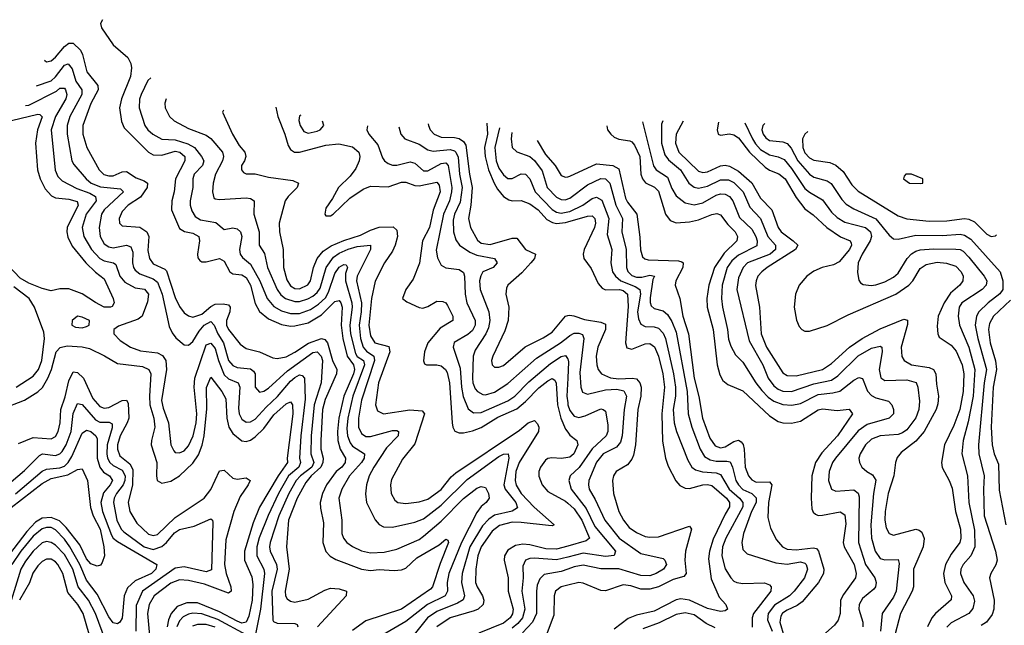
# Model space of a CAD drawing. Header units: inches. Extents: x 884549 to 1028252, y 526810 to 653624.
# Tile 902 of 1056: x 987529 to 991969, y 641037 to 643767. Entities that reach past the tile are written whole.
import ezdxf

# ---------------------------------------------------------------- set-up
doc = ezdxf.new("R2010")
doc.units = ezdxf.units.IN
doc.header["$MEASUREMENT"] = 0
doc.layers.add('A9684', color=7, linetype='Continuous')
doc.layers.add('A9694', color=7, linetype='Continuous')

msp = doc.modelspace()

# ---------------------------------------------------------------- linework, layer by layer
at = {"layer": 'A9684', "color": 5}
for points, elevation in [([(987902.5, 643766.6), (987892.4, 643750), (987898.2, 643730), (987950, 643653.7), (988015.6, 643595.6), (988029.3, 643569.3), (988032.4, 643550), (988028, 643510), (987987.7, 643410), (987979.4, 643370), (987987.9, 643307.9), (987999.4, 643279.4), (988109.6, 643170), (988130, 643157.6), (988170, 643155.9), (988230, 643173.5), (988251.1, 643170), (988272.7, 643150), (988273.3, 643130), (988231.4, 643050), (988225.8, 642990), (988214, 642950), (988213.8, 642910), (988250, 642826), (988271.5, 642811.5), (988310, 642803.6), (988335.8, 642790), (988339.5, 642770), (988330.7, 642710), (988332.7, 642692.7), (988341.1, 642681.1), (988350, 642675.2), (988370, 642675.7), (988430.1, 642690.1), (988450, 642678.6), (988475.7, 642630), (988490, 642621.7), (988530, 642616.3), (988550, 642604), (988569, 642570), (988590, 642487.8), (988610.7, 642450.7), (988650, 642418.7), (988710, 642392.7), (988750, 642385), (988770, 642386), (988830, 642400.6), (988890, 642436.6), (988950, 642495.7), (988970, 642501.4), (988977.4, 642490), (988983.4, 642470), (988978.8, 642390), (988985.5, 642330), (989005.8, 642250), (989034.5, 642210), (989039, 642190), (989034.5, 642170), (988991, 642070), (988967.2, 641970), (988961.4, 641910), (988963.2, 641870), (988973.2, 641830), (988998.1, 641790), (988996, 641770), (988981.4, 641750), (988956.2, 641730), (988912.8, 641670), (988893.6, 641630), (988884, 641590), (988884.5, 641564.5), (988898.1, 641498.1), (988895.3, 641410), (988908.9, 641368.9), (988928.2, 641348.2), (988953.9, 641333.9), (989070, 641289.5), (989110, 641284.3), (989150, 641287.6), (989216.9, 641283.1), (989250, 641286.8), (989270, 641294.3), (989319.3, 641340.7), (989420.7, 641399.3), (989450, 641424.6), (989459.7, 641419.7), (989462.8, 641410), (989424.3, 641315.7), (989390.5, 641210), (989381.3, 641198.7), (989250, 641109.9), (989090, 641057.3), (989030, 641012.6)], 2920), ([(987640.5, 643583.6), (987642.1, 643582.1), (987650, 643577.3), (987670, 643580.7), (987690, 643597.9), (987730, 643646.2), (987750, 643661.5), (987770, 643661.3), (987802.3, 643630), (987811.6, 643610), (987832, 643532), (987881.4, 643470), (987881.8, 643450), (987849, 643389), (987813.2, 643290), (987813.3, 643250), (987830.9, 643190.9), (987886.7, 643090), (987908.6, 643068.6), (987930, 643062.3), (987950, 643063.2), (987990, 643080.4), (988010, 643082.3), (988053.5, 643053.5), (988090, 643040.6), (988105.5, 643030), (988104.1, 643010), (988073.2, 642966.8), (988017.6, 642930), (987990, 642902.5), (987976.6, 642870), (987978.2, 642850), (987990, 642837.1), (988070, 642832), (988102.5, 642810), (988111.5, 642790), (988106.7, 642726.7), (988113.3, 642690), (988130, 642666.7), (988182.6, 642642.6), (988190, 642635), (988230, 642514.1), (988250, 642473.1), (988270, 642445.1), (988290, 642431.1), (988310, 642426.2), (988350, 642439.8), (988390, 642473.8), (988410, 642483.6), (988446.2, 642486.2), (988470, 642480.7), (988477.2, 642470), (988476.4, 642450), (988461.5, 642410), (988461.3, 642390), (988470.1, 642370), (988523.3, 642303.3), (988550, 642283.9), (988610, 642269.6), (988670, 642242.3), (988690, 642239.1), (988730, 642246.4), (988770, 642267.2), (988831.3, 642308.7), (988890, 642329.2), (988905, 642325), (988916.4, 642310), (988939.5, 642230), (988959.3, 642190), (988957.9, 642170), (988905.7, 642054.3), (988894.4, 642010), (988886.1, 641870), (988887.3, 641830), (988896.6, 641790), (988895.2, 641770), (988886.4, 641750), (988843.6, 641710), (988819.7, 641680.3), (988779.6, 641610), (988740.6, 641510), (988731.2, 641390), (988743.9, 641290), (988725.7, 641190), (988727.7, 641170), (988735.1, 641155.1), (988750, 641144.6), (988770, 641141), (988830, 641154.4), (988904.7, 641195.3), (988930, 641203.2), (988970, 641201.6), (989003.2, 641190), (989000.9, 641170), (988871.1, 641030)], 2880), ([(987604.3, 643468.5), (987670, 643491.1), (987690, 643509.7), (987730, 643561.2), (987747.3, 643567.3), (987765.2, 643545.2), (987781.7, 643490), (987808.1, 643450), (987808.4, 643430), (987754.1, 643330), (987743.1, 643290), (987742.9, 643250), (987764.1, 643130), (987773.4, 643113.4), (987827.8, 643050), (987850.7, 643030), (987893.6, 643013.6), (987983.8, 643003.8), (987996.8, 642990), (987908.8, 642910), (987897.4, 642890), (987886.3, 642830), (987891.2, 642790), (987910, 642756.1), (987930, 642742), (987950, 642738.3), (988010, 642750.5), (988030, 642742.7), (988038.1, 642718.1), (988036.9, 642670), (988041.4, 642650), (988050, 642636.8), (988070, 642620.3), (988130, 642598.8), (988150, 642583.9), (988170.9, 642530), (988203.3, 642383.3), (988215.6, 642355.6), (988232.4, 642332.4), (988270, 642300.7), (988290, 642298.8), (988310, 642315.4), (988337.8, 642362.2), (988360.9, 642390), (988390, 642406.5), (988405.8, 642390), (988421.8, 642350), (988447.5, 642310), (988470, 642229.6), (988490, 642208), (988510, 642198.2), (988570, 642192.5), (988582.6, 642182.6), (988590.1, 642170), (988591, 642110), (988610, 642087.5), (988630, 642092.1), (988650, 642106.1), (988736.8, 642183.2), (988850, 642266.1), (988870, 642269.1), (988887.8, 642250), (988894.6, 642230), (988888.1, 642130), (988857, 642030), (988842.8, 641890), (988841.4, 641810), (988855.8, 641770), (988846.2, 641750), (988794.4, 641710), (988776.1, 641690), (988742.4, 641630), (988696.8, 641530), (988657.6, 641410), (988655.3, 641390), (988658.8, 641370), (988687, 641310), (988689.2, 641290), (988666.1, 641190), (988670, 641060.4), (988673.5, 641053.5), (988690, 641045.5), (988770, 641045.3), (988779.4, 641039.4), (988782.8, 641030)], 2860), ([(988120.1, 643505), (988106.8, 643493.2), (988075.9, 643430), (988069, 643409), (988068.1, 643370), (988093.1, 643290), (988106.5, 643270), (988129.5, 643250), (988170, 643227.4), (988230, 643225), (988286.5, 643206.5), (988316.4, 643190), (988348.3, 643150), (988358.7, 643130), (988352.3, 643110), (988314.7, 643070), (988309.6, 643050), (988309.6, 643010), (988298, 642950), (988297.7, 642930), (988304.4, 642904.4), (988320.2, 642880.2), (988344.3, 642864.3), (988413, 642853), (988450, 642821.1), (988490, 642828.5), (988510, 642824), (988524.4, 642810), (988530.1, 642790), (988520.2, 642730), (988523.1, 642710), (988533.9, 642693.9), (988570, 642664.2), (988611.9, 642590), (988645.3, 642510), (988674.4, 642474.4), (988710, 642453.7), (988750, 642441.8), (988790, 642442.3), (988839.6, 642460.4), (988875.5, 642484.5), (988907.1, 642513), (988922, 642538), (988950, 642622.7), (988970, 642650.9), (988990, 642663.2), (989001.1, 642661.1), (989006.3, 642650), (988998.1, 642621.9), (988997.4, 642590), (989026.7, 642490), (989028.5, 642470), (989017.4, 642390), (989020.5, 642350), (989042.4, 642262.4), (989050, 642248.7), (989079, 642230), (989084.1, 642210), (989030.4, 642070), (989008.2, 641970), (989004, 641924), (989006.8, 641890), (989019, 641859), (989030, 641844.4), (989083.6, 641810), (989082.4, 641790), (989070.1, 641770), (989015.9, 641710), (988981.6, 641650), (988968.4, 641610), (988981.2, 641510), (988981.9, 641450), (988989, 641430), (989004.4, 641410), (989030, 641391.3), (989070, 641372.5), (989110, 641363), (989173.1, 641366.9), (989230, 641379.3), (989330, 641423.8), (989350, 641437.7), (989430, 641506.1), (989530, 641608), (989590, 641654.2), (989610, 641662.3), (989630, 641658.4), (989643.2, 641630), (989645.8, 641610), (989633, 641590), (989610, 641572.7), (989590, 641544.7), (989520.5, 641410), (989463.6, 641270), (989456.2, 641230), (989457.7, 641190), (989447.5, 641170), (989368.3, 641130), (989270, 641053.5), (989162, 640990)], 2940), ([(987554.2, 643379.7), (987570, 643381), (987694.9, 643445.1), (987710, 643457.8), (987730, 643457.3), (987734.6, 643450), (987740.4, 643430), (987736.2, 643410), (987690.7, 643330), (987670.4, 643270), (987688.2, 643088.2), (987700.5, 643060.5), (987720.2, 643040.2), (987786.1, 643006.1), (987844.8, 642984.8), (987870.9, 642970), (987872.7, 642950), (987827.9, 642890), (987810.8, 642830), (987817.6, 642790), (987851.9, 642730), (987890.3, 642690.3), (987910, 642679.6), (987951.2, 642671.2), (987962.6, 642662.6), (987980.2, 642610), (988003.4, 642583.4), (988050, 642558.1), (988091.2, 642551.2), (988109.2, 642530), (988105, 642495), (988080.6, 642430), (988063.1, 642416.9), (987974.2, 642385.8), (987952.9, 642370), (987953.6, 642350), (987981.1, 642321.1), (988028.1, 642290), (988073.8, 642273.8), (988150, 642264.4), (988172.7, 642252.7), (988188.3, 642230), (988190.5, 642190), (988168.1, 642050), (988175.9, 642015.9), (988200.4, 641950), (988209.6, 641850), (988223.3, 641823.3), (988230, 641816), (988250, 641813.4), (988270, 641823.3), (988290, 641846.3), (988310.8, 641890), (988324.2, 641950), (988326.9, 641990), (988315.4, 642110), (988318.2, 642150), (988370, 642300.9), (988390, 642308), (988410, 642284.8), (988424.7, 642230), (988450, 642165.1), (988470, 642147.4), (988514.4, 642130), (988522, 642110), (988515.2, 642015.2), (988518.5, 641990), (988530, 641966.2), (988550, 641952.7), (988570, 641953.6), (988590, 641966.4), (988639.5, 642020.5), (988692, 642068), (988750, 642137.1), (988770, 642153.9), (988790, 642165), (988802.5, 642162.6), (988812.8, 642150), (988816.3, 642056.3), (988797.2, 641890), (988791.1, 641790), (988794.9, 641770), (988787.7, 641750), (988741.6, 641710), (988695.6, 641630), (988648.5, 641531.5), (988609.2, 641430.8), (988598.7, 641390), (988598.1, 641350), (988629.1, 641290), (988632.3, 641270), (988614.2, 641110), (988590.4, 640989.6)], 2840), ([(988189.1, 643409.6), (988182.9, 643390), (988184.6, 643370), (988203.5, 643330), (988224.5, 643310), (988290, 643276.6), (988370, 643245.4), (988390.7, 643230.7), (988443.4, 643170), (988447.4, 643150), (988443.1, 643130), (988411.7, 643070), (988401.5, 643030), (988397.6, 642990), (988403.7, 642963.7), (988410, 642958.6), (988430, 642955.9), (988550, 642963.6), (988570, 642960.9), (988585.8, 642950), (988584.8, 642890), (988608.5, 642810), (988608.4, 642750), (988632.5, 642712.5), (988645.7, 642650), (988690.3, 642550.3), (988706.5, 642526.5), (988728, 642510), (988770, 642496.4), (988790, 642496.6), (988828.7, 642508.7), (988850, 642520.5), (988870, 642536.5), (988884.2, 642555.8), (988911, 642649), (988944.5, 642695.5), (988970, 642714.3), (989010, 642731.9), (989050, 642743.5), (989110.2, 642750), (989111.1, 642730), (989050.5, 642610), (989047.6, 642590), (989069.8, 642490), (989068.8, 642450), (989059.4, 642390), (989065.6, 642330), (989077.3, 642290), (989092.3, 642272.3), (989125.8, 642250), (989128.4, 642230), (989070, 642050.9), (989056.2, 641970), (989056, 641930), (989070, 641901.3), (989090, 641888.2), (989110, 641888), (989210, 641915), (989230, 641915.1), (989237.5, 641910), (989235.1, 641890), (989182.7, 641837.3), (989125.8, 641750), (989105, 641710), (989093.1, 641670), (989088.6, 641628.6), (989093, 641590), (989132.1, 641512.1), (989150, 641490.3), (989170, 641480.6), (989210, 641479.2), (989310, 641501), (989350, 641517.2), (989430, 641577.4), (989546.7, 641693.3), (989690, 641797.8), (989710, 641808.3), (989730.9, 641810), (989735.2, 641790), (989712.7, 641670), (989718.4, 641650), (989766.9, 641590), (989773.9, 641566.1), (989749.5, 641550.5), (989670, 641533.1), (989644.6, 641515.4), (989615.3, 641484.7), (989558.5, 641390), (989524.4, 641270), (989520.8, 641230), (989534.5, 641170), (989528.6, 641151.4), (989503.6, 641136.4), (989410, 641098.6), (989368.5, 641070), (989272.2, 640950)], 2960), ([(987491.6, 643311.6), (987610, 643340.5), (987619.1, 643339.1), (987629.3, 643329.3), (987608.3, 643270), (987600.1, 643210), (987608.9, 643090), (987620.7, 643050), (987643.7, 643003.7), (987672.2, 642972.2), (987690, 642964.1), (987750, 642957.9), (987787, 642947), (987792.9, 642930), (987743.3, 642830), (987741.4, 642810), (987746.1, 642786.1), (987765.6, 642745.6), (987827.2, 642670), (987870, 642628.2), (987910, 642598.8), (987950.7, 642510), (987954, 642490), (987945.9, 642474.1), (987938.4, 642470), (987910, 642470.4), (987870, 642491), (987810, 642530.9), (987750, 642554), (987710, 642553.6), (987670, 642544.8), (987630, 642554.5), (987570, 642579.5), (987530, 642602), (987477.6, 642657.6)], 2820), ([(988448.2, 643359.3), (988442.8, 643350), (988488.4, 643250), (988519.1, 643199.1), (988544, 643170), (988547.9, 643150), (988542.9, 643130), (988529.4, 643109.4), (988528.6, 643090), (988538.2, 643078.2), (988550, 643071.3), (988590, 643071.3), (988650, 643057.5), (988761.1, 643041.1), (988786.3, 643030), (988779.8, 643010), (988739.4, 642970), (988726.4, 642950), (988698.6, 642850), (988700.4, 642810), (988717.5, 642730), (988718.9, 642650), (988733.7, 642593.7), (988750, 642566.2), (988770, 642555), (988790, 642553.8), (988828.4, 642571.6), (988840.8, 642590), (988853.4, 642650), (988870.7, 642690), (988897.4, 642722.6), (988932.9, 642747.1), (988990, 642771), (989065.4, 642794.6), (989110, 642817.7), (989150, 642831.6), (989212.3, 642832.3), (989230, 642818), (989232.3, 642790), (989222.2, 642750), (989210, 642723.2), (989173.5, 642670), (989131.6, 642588.4), (989114.9, 642510), (989103.6, 642390), (989110, 642341.5), (989130, 642309.3), (989193.2, 642293.2), (989198.3, 642270), (989147.2, 642130), (989134, 642030), (989142.9, 642002.9), (989170, 641990.1), (989287.8, 642007.8), (989343.7, 642003.7), (989354.4, 641990), (989310, 641854.8), (989254.3, 641785.7), (989205.8, 641694.2), (989201, 641670), (989203.4, 641630), (989220.3, 641600.3), (989233.7, 641590), (989270, 641585.2), (989330, 641592.4), (989370, 641605.5), (989430, 641649.2), (989474.7, 641705.3), (989496.1, 641723.9), (989783.3, 641916.7), (989821.1, 641950), (989850, 641959.4), (989864.1, 641944.1), (989869.6, 641930), (989868.1, 641910), (989781.7, 641770), (989766.4, 641730), (989763.1, 641690), (989768.2, 641668.2), (989790.3, 641630), (989849.1, 641569.1), (989939, 641490), (989930, 641485.2), (989914.1, 641485.9), (989790, 641500.7), (989750, 641501.1), (989693, 641487), (989659.6, 641460.4), (989609.8, 641390), (989595.5, 641350), (989585.6, 641290), (989584.4, 641230), (989591.2, 641210), (989615.1, 641170), (989621.3, 641150), (989618.5, 641130), (989596.6, 641110), (989578, 641102), (989469.7, 641070.3), (989410.5, 641030)], 2980), ([(988684.1, 643371.6), (988692.2, 643330), (988725, 643250), (988739.1, 643199.1), (988750, 643181.3), (988767.5, 643170), (988790, 643168.8), (988910, 643200.9), (988967.4, 643207.4), (989030, 643193.7), (989058.6, 643170), (989062.4, 643150), (989059.6, 643130), (989044.6, 643095.4), (989019.1, 643060.9), (988966.6, 643010), (988939.8, 642960.2), (988910, 642916.9), (988905, 642890), (988910, 642882), (988930, 642882.2), (988943, 642890), (989018, 642962), (989077.1, 643002.9), (989110, 643016.8), (989190, 643013.8), (989250, 643033.6), (989270, 643034.5), (989310, 643019.6), (989330, 643017.1), (989410, 643033.5), (989421.1, 643021.1), (989424.6, 642990), (989392.7, 642907.3), (989376.9, 642830), (989345.8, 642770), (989331.2, 642668.8), (989303.1, 642596.9), (989269.5, 642550), (989254.9, 642510), (989274.5, 642494.5), (989330, 642468.7), (989346.7, 642466.7), (989370, 642473.6), (989410, 642497.4), (989436.8, 642496.8), (989450, 642490.2), (989458.7, 642478.7), (989481.3, 642430), (989481.8, 642410), (989424.7, 642375.3), (989369.3, 642310), (989354.2, 642270), (989349.4, 642229.4), (989354.6, 642214.6), (989362.8, 642210), (989409.2, 642210.8), (989430, 642205.6), (989449.7, 642189.7), (989456.4, 642176.4), (989466.6, 642130), (989478.3, 641950), (989481.7, 641930), (989491.2, 641911.2), (989510, 641903.6), (989530, 641904.4), (989570, 641913.1), (989610, 641928.1), (989685.2, 641974.8), (989770, 642011.8), (989810, 642045.6), (989870, 642107.5), (989910, 642139.2), (989930, 642149.1), (989941.5, 642141.5), (989948.7, 642128.7), (989954.7, 642030), (989968.6, 641970), (989990, 641920.4), (990000, 641907)], 3020), ([(988796.1, 643335.7), (988790, 643333.5), (988787.7, 643312.3), (988793, 643290), (988810, 643261.9), (988830, 643254.8), (988870, 643264), (988883.1, 643270), (988900.9, 643290), (988894.4, 643309.5)], 3040), ([(989097.2, 643288.1), (989094.8, 643270), (989102.6, 643250), (989143.1, 643203.1), (989164.1, 643144.1), (989174.2, 643130), (989190, 643118.7), (989210, 643111.1), (989230, 643111), (989290, 643125.2), (989310, 643119.3), (989350, 643085.1), (989370, 643084.9), (989430, 643118.8), (989450, 643121.3), (989461.1, 643110), (989478, 643010), (989476.6, 642990), (989467.1, 642950), (989440.2, 642890), (989407.3, 642727.3), (989413.5, 642693.5), (989430, 642660.2), (989450, 642648.6), (989510, 642639.8), (989530, 642627.2), (989535.1, 642610), (989538.3, 642530), (989544.9, 642490), (989583.2, 642410), (989582.4, 642390), (989570, 642365.2), (989550, 642347.6), (989488, 642312), (989483, 642290), (989515, 642195.1), (989520.4, 642110), (989528.6, 642068.6), (989551.7, 642011.7), (989575, 641995), (989610, 641995.9), (989730, 642047.9), (989761.1, 642070), (989825.4, 642134.6), (989922.9, 642217.1), (989970, 642248.8), (989990, 642252.5), (989999.7, 642239.7), (990000, 642238.5)], 3040), ([(989371.5, 643296.5), (989371.7, 643290), (989379.6, 643270), (989398.4, 643250), (989430, 643237), (989490, 643235.3), (989510, 643230.6), (989530, 643217.5), (989540.9, 643200.9), (989556.5, 643070), (989569.6, 643010), (989563.5, 642930), (989552.1, 642870), (989561, 642830), (989592.6, 642772.6), (989610, 642758.5), (989650, 642753.7), (989750, 642781.5), (989770, 642781.4), (989810, 642730.2), (989854.7, 642710), (989850.1, 642690), (989834.4, 642670), (989794, 642626), (989730.2, 642570), (989724, 642556), (989721.1, 642530), (989735.1, 642470), (989731.2, 642410), (989716.4, 642363.6), (989662.5, 642250), (989656.5, 642230), (989658.9, 642210), (989670, 642200.3), (989690, 642200.2), (989710, 642208.2), (989807.7, 642292.3), (989890, 642333.1), (989930, 642358.5), (989990.3, 642429.7), (990000, 642432.4)], 3080), ([(989635, 643300.2), (989639.1, 643250), (989625.1, 643190), (989628.4, 643150), (989642.8, 643090), (989669.1, 643029.1), (989683.2, 643003.2), (989710, 642970.1), (989733.9, 642953.9), (989750, 642949.6), (989790, 642951.7), (989830, 642937.2), (989867.5, 642910), (989906.3, 642866.3), (989931.8, 642851.8), (989950, 642848.3), (989990, 642851.8), (990000, 642854.8)], 3120), ([(989239.1, 643284.1), (989247.5, 643250), (989265.5, 643230), (989330, 643204.8), (989370, 643179.9), (989393.8, 643173.8), (989470, 643182), (989490, 643176), (989495.7, 643170), (989506.3, 643146.3), (989511.8, 643070), (989524.2, 643010), (989515.3, 642944.7), (989490, 642890), (989483.1, 642863.1), (989485.1, 642810), (989494.9, 642774.9), (989512.7, 642750), (989558.7, 642718.7), (989590, 642705.2), (989670.1, 642690.1), (989681.4, 642670), (989663.6, 642650), (989618.1, 642630), (989607.6, 642612.4), (989603, 642590), (989605.7, 642550), (989644.1, 642450), (989648.7, 642410), (989642.4, 642377.6), (989631.2, 642350), (989583.2, 642276.8), (989573.3, 642250), (989570.7, 642150), (989572.8, 642130), (989583.3, 642103.3), (989593.1, 642090), (989617.4, 642077.4), (989630, 642075.4), (989670, 642086.9), (989730, 642126.7), (989859.2, 642240.8), (989967, 642310), (990000, 642335.3)], 3060), ([(989693, 643279.5), (989670.9, 643190), (989677.2, 643130), (989690, 643096.6), (989710, 643067.3), (989730, 643050.1), (989750, 643050.1), (989790, 643072.2), (989810.4, 643070.4), (989828.6, 643048.6), (989853.9, 642990), (989930, 642910.8), (989950, 642898.4), (989970, 642894.6), (990000, 642900.3)], 3140), ([(989748.4, 643258), (989744.5, 643230), (989750.2, 643190), (989770.6, 643170.6), (989830, 643149.3), (989850, 643131.4), (989885, 643085), (989908.1, 643010), (989950, 642967.2), (989970, 642955.5), (989990, 642954.9), (990000, 642958.6)], 3160), ([(989862.9, 643221.7), (989899.7, 643159.7), (989943.3, 643110), (989970, 643064.3), (989990, 643056.8), (990000, 643058.9)], 3180), ([(987512.8, 642110), (987590, 642160.1), (987612.8, 642190), (987628.4, 642230), (987640.2, 642330), (987637.6, 642357.6), (987595.8, 642470), (987570.9, 642510), (987502.8, 642562.8)], 2840), ([(987450, 642012.1), (987550, 642051.3), (987610, 642088.9), (987631.2, 642108.8), (987655.4, 642150), (987671.4, 642190), (987692.6, 642270), (987710.9, 642289.1), (987743, 642297), (987810, 642291.9), (987843.9, 642283.9), (987911.6, 642251.6), (987970, 642216.6), (988082.5, 642202.5), (988111.1, 642190), (988119.4, 642170), (988113.5, 642070), (988115.8, 642030), (988133.1, 641970), (988138.7, 641930), (988122.9, 641870), (988121.7, 641850), (988147.1, 641770), (988145, 641710), (988148.9, 641690), (988170, 641677.1), (988210, 641686.8), (988250, 641710.1), (988310, 641766.8), (988334.3, 641805.7), (988351.4, 641848.6), (988360.3, 641890), (988373.1, 642013.1), (988371.1, 642108.9), (988390, 642155.2), (988440.2, 642090), (988458, 642058), (988463.1, 641970), (988472.2, 641930), (988490, 641901.5), (988530, 641868.8), (988550, 641864.9), (988570, 641871.7), (988590, 641885.5), (988630, 641924.2), (988675, 641985), (988730, 642035.4), (988750, 642043.9), (988759.4, 642030), (988760.7, 641990), (988734.7, 641790), (988736.4, 641770), (988694.2, 641710), (988610.2, 641569.8), (988582.1, 641497.9), (988541.8, 641370), (988541.8, 641330), (988575.4, 641255.4), (988580.4, 641220.4), (988577.5, 641150), (988562.1, 641077.9), (988550.7, 641050), (988530, 641046.8), (988510, 641054.5), (988430, 641097.9), (988330, 641137.3), (988282.1, 641137.9), (988238.7, 641121.3), (988211.3, 641090), (988199.2, 641060.8), (988193.2, 641030)], 2820), ([(987523.7, 641856.3), (987590, 641882.7), (987670, 641876.6), (987690, 641888.2), (987701.4, 641910), (987710.5, 641949.5), (987713.8, 642010), (987733.6, 642066.4), (987750, 642139.3), (987770, 642179.2), (987790, 642176), (987816.6, 642150), (987858.9, 642058.9), (987890, 642022.2), (987910, 642015.1), (987930, 642018.3), (987990.6, 642050.6), (988010, 642052), (988018.2, 642038.2), (988020.1, 641970), (988013.9, 641950), (987981.9, 641890), (987970.4, 641850), (987970.1, 641830), (987980.4, 641800.4), (988025, 641765), (988038.4, 641738.4), (988038, 641670), (988017.4, 641590), (988025.5, 641550), (988056.5, 641496.5), (988110, 641446.8), (988130, 641440.8), (988150, 641446), (988230, 641523), (988360.2, 641610), (988390.7, 641649.3), (988430, 641732.6), (988450, 641735.6), (988490, 641700.1), (988510, 641694.9), (988550, 641701.5), (988567.6, 641690), (988558.9, 641670), (988522.7, 641617.3), (988493.8, 641550), (988457.9, 641422.1), (988451.8, 641310), (988460.2, 641270), (988480.8, 641210), (988481.7, 641190), (988470, 641181.1), (988361.9, 641221.9), (988290, 641238.8), (988250, 641241.2), (988210, 641226.5), (988134.4, 641170), (988112.8, 641130), (988104.7, 641090), (988114.4, 640990)], 2780), ([(990000, 642150.2), (989995.9, 642070), (990000, 642039.3)], 3040), ([(987490, 641683.8), (987550, 641734.9), (987617.3, 641802.7), (987630.7, 641809.3), (987690, 641802), (987710, 641809.3), (987719.8, 641820.2), (987738.2, 641850), (987761.2, 641910), (987769.2, 641990.8), (987790, 642036.8), (987810, 642031.3), (987870, 641962.2), (987890, 641952.8), (987932.8, 641952.8), (987945.2, 641945.2), (987946.1, 641926), (987922.3, 641850), (987920.8, 641810), (987924.5, 641790), (987934.8, 641770), (987950, 641756.7), (987990, 641735.6), (988003.7, 641710), (988003.4, 641690), (987995.6, 641670), (987964.6, 641630), (987954.7, 641610), (987951.9, 641590), (987966, 641510), (987986.9, 641470), (987998.5, 641458.5), (988090, 641390.3), (988130, 641378.9), (988170, 641391.6), (988190.4, 641409.6), (988226.1, 641453.9), (988250, 641469.1), (988315.8, 641484.1), (988390, 641515.8), (988397.4, 641510), (988400.2, 641500.2), (988393.5, 641286.5), (988370, 641277.3), (988270, 641299.9), (988230, 641294.4), (988082.8, 641190), (988054.4, 641125.6), (988052.3, 641010)], 2760), ([(987510, 641629.3), (987630, 641731), (987650, 641739.8), (987710, 641746.6), (987730, 641754.2), (987747, 641770), (987763, 641797), (987810, 641902.9), (987830, 641916.6), (987850, 641910.4), (987872, 641890), (987877.2, 641877.2), (987878.4, 641790), (987889.4, 641750), (987906.7, 641726.7), (987933.8, 641710), (987947.7, 641690), (987937.1, 641670), (987906.7, 641633.3), (987895, 641590), (987901.8, 641550), (987942.9, 641442.9), (987950.4, 641430), (987970, 641413.6), (988146.5, 641310), (988142, 641290), (988122.3, 641270), (988050, 641237.5), (988014.5, 641205.5), (987999.2, 641170), (987991.3, 641068.7), (987980.9, 641050), (987970, 641043.1), (987950, 641048.2), (987930, 641075.3), (987877.3, 641177.3), (987830, 641240.6), (987800.4, 641310), (987754.9, 641390), (987730, 641424.6), (987690, 641467.1), (987670, 641477.1), (987650, 641478), (987630, 641471.3), (987590, 641437.9), (987533.3, 641370), (987493.2, 641310)], 2740), ([(990000, 641793.5), (989971.4, 641788.6), (989928, 641791.9), (989910, 641789), (989899.3, 641780.7), (989877, 641750), (989870.5, 641730), (989870, 641708.8), (989884.8, 641670), (989910, 641639.2), (989990, 641595.7), (990000, 641587.3)], 3020), ([(987490, 641567.3), (987630, 641675.5), (987670, 641697.9), (987745.1, 641714.9), (987790, 641738.8), (987810, 641741.5), (987834.7, 641690), (987847.7, 641567.7), (987860.3, 641530), (987891.5, 641470), (987908.4, 641390), (987910.3, 641350), (987900.4, 641319.6), (987892.5, 641307.5), (987877.6, 641302.4), (987850, 641314.1), (987830, 641336.3), (987799.6, 641399.6), (987738.1, 641478.1), (987708.1, 641508.1), (987670, 641521.9), (987630, 641519.4), (987599.2, 641500.8), (987560.6, 641459.4), (987482.2, 641357.8)], 2720), ([(987950, 640874.8), (987870.2, 641090), (987838.5, 641150), (987792.4, 641210), (987768.4, 641290), (987730, 641355.6), (987690, 641398.3), (987670, 641409.9), (987650, 641413.7), (987630, 641408.2), (987589.1, 641370), (987554.4, 641325.6), (987533.9, 641290), (987466.4, 641070)], 2760), ([(990000, 641393.6), (989950, 641379.6), (989901.1, 641381.1), (989830, 641399.9), (989797.3, 641402.7), (989764.1, 641395.9), (989730, 641375.4), (989714.9, 641350), (989713, 641330), (989732.1, 641250), (989731.2, 641190), (989753.7, 641110), (989751.1, 641088.9), (989740.5, 641070), (989710, 641045.7), (989599.5, 641000.5)], 3020), ([(987855.8, 640950), (987814.5, 641090), (987790.3, 641130), (987745, 641185), (987722.5, 641270), (987699.8, 641310), (987690, 641322.6), (987670, 641335.2), (987650, 641334.7), (987630, 641324), (987610, 641305.2), (987587.7, 641272.3), (987572.1, 641227.9), (987527.3, 641150)], 2780), ([(990000, 641344), (989950, 641331.5), (989850, 641338.6), (989830, 641337.9), (989809.1, 641330.9), (989797.1, 641302.9), (989798.7, 641250), (989793.3, 641190), (989807.5, 641110), (989796.2, 641070), (989775.4, 641044.6), (989750, 641023.9)], 3040), ([(990000, 641289.2), (989970, 641278.6), (989894.2, 641265.8), (989873.8, 641246.2), (989863, 641217), (989859.1, 641190), (989859, 641090), (989841.5, 641050), (989796.8, 641003.2)], 3060), ([(990000, 641217.4), (989970.3, 641210), (989945.5, 641190), (989939.3, 641170), (989937.5, 641082.5), (989880.7, 640930), (989894.5, 640830), (989906.8, 640790), (989936.6, 640756.6), (989950, 640747.5), (989970, 640742.7), (989990, 640743.7), (990000, 640746.4)], 3080), ([(988550, 640993.3), (988422.3, 641062.3), (988350, 641087.8), (988309.2, 641090.8), (988290, 641087.4), (988265.4, 641074.6), (988250, 641057), (988237.7, 641030)], 2840), ([(988410, 641028.3), (988370, 641040), (988330, 641040.7), (988307.5, 641032.5)], 2860)]:
    msp.add_lwpolyline(points, dxfattribs=dict(at, elevation=elevation))
at = {"layer": 'A9684', "color": 5, "elevation": 2840}
msp.add_lwpolyline([(987790, 642429.6), (987765.7, 642410), (987764.4, 642390), (987780.2, 642380.2), (987810, 642376.9), (987830, 642383.6), (987842, 642390), (987842.9, 642410), (987810, 642425.4)], close=True, dxfattribs=at)
at = {"layer": 'A9694', "color": 5}
for points, elevation in [([(990176.8, 643288.1), (990179.7, 643270), (990194, 643250), (990210, 643237), (990230, 643228.1), (990280.8, 643220.8), (990290, 643216.5), (990301.7, 643201.7), (990324.8, 643150), (990330.6, 643070.6), (990337.3, 643050), (990351.1, 643031.1), (990391.8, 643011.8), (990410, 642993.9), (990441.9, 642890), (990462.1, 642862.1), (990490, 642851.6), (990550, 642855.9), (990590, 642864.7), (990650, 642888.8), (990672.9, 642892.9), (990690, 642886.8), (990722.8, 642842.8), (990755.5, 642810), (990765.9, 642790), (990763.1, 642770), (990706.2, 642713.8), (990661.7, 642650), (990636.5, 642570), (990627.4, 642510), (990628.8, 642470), (990656.9, 642370), (990673.9, 642210), (990685.9, 642165.9), (990700.4, 642140.4), (990722.4, 642122.4), (990790, 642093.6), (990910, 641980.9), (990950, 641955), (990970, 641948.8), (991010, 641947.5), (991050, 641956.9), (991130, 642007.4), (991150, 642012.9), (991215.2, 642004.8), (991270, 642011.5), (991284.7, 641990), (991216.6, 641890), (991145.6, 641814.4), (991117.5, 641770), (991101.5, 641710), (991097.9, 641610), (991101.8, 641561.8), (991106.8, 641546.8), (991117.1, 641537.1), (991130, 641532.2), (991150, 641533.2), (991228.7, 641548.7), (991250, 641535), (991254.4, 641494.4), (991242.8, 641410), (991246.7, 641390), (991292, 641310), (991300.8, 641270), (991298.4, 641250), (991244.3, 641175.7), (991230.9, 641150), (991228.3, 641090), (991220.2, 641059.8), (991203, 641037), (991150.1, 640989.9)], 3220), ([(990337.1, 643306.1), (990387.2, 643107.2), (990399.2, 643090), (990450, 643057.1), (990470, 643006), (990490, 642972.5), (990530, 642941.5), (990570, 642931.3), (990610, 642941.4), (990670, 642976), (990690, 642982.1), (990710, 642980.7), (990730, 642969.1), (990745.1, 642950), (990775.5, 642875.5), (990830, 642821.8), (990848.5, 642790), (990855.1, 642770), (990853.2, 642746.8), (990770, 642704.4), (990740.9, 642679.1), (990719.9, 642650), (990697, 642570), (990694.4, 642510), (990698, 642470), (990720.6, 642370), (990726, 642326), (990735.6, 642295.6), (990756.5, 642256.5), (990790, 642222.3), (990848.2, 642130), (990875.4, 642095.4), (990904.9, 642064.9), (990930, 642047), (990970, 642031.6), (991011.5, 642028.5), (991050, 642036.5), (991130, 642077.7), (991196.2, 642083.8), (991227.4, 642092.6), (991290, 642141.2), (991313.7, 642153.7), (991330, 642149.2), (991352.6, 642092.6), (991370, 642072.7), (991390, 642061.3), (991446.9, 642046.9), (991462, 642030), (991468.8, 642010), (991469.3, 641990), (991450.3, 641970), (991350, 641941.2), (991310, 641913.9), (991207.3, 641790), (991194.7, 641770), (991179.4, 641730), (991177.1, 641690), (991190.6, 641650.6), (991210, 641641.9), (991290, 641646.6), (991310, 641631.9), (991315.2, 641615.2), (991311, 641410), (991343.7, 641310), (991386, 641250), (991391.6, 641230), (991389, 641210), (991380.8, 641199.2), (991330, 641157.7), (991315.1, 641130), (991313.3, 641110), (991331, 641050), (991330.6, 641030)], 3240), ([(990428.6, 643311.4), (990423.9, 643296.1), (990423.6, 643210), (990438, 643158), (990454.9, 643134.9), (990508.2, 643090), (990545.7, 643030), (990570, 643011.8), (990590, 643007.1), (990630, 643016.6), (990690, 643045.2), (990725.2, 643045.2), (990750, 643032.5), (990791.8, 642990), (990821, 642921), (990870.1, 642870), (990903.1, 642790), (990937.4, 642750), (990937.1, 642730), (990913, 642710), (990811.5, 642670), (990791.4, 642650), (990770, 642603.5), (990762.7, 642550), (990818.8, 642318.8), (990880.8, 642210), (990904.3, 642150), (990930, 642115.9), (990950, 642100.6), (990970, 642092.4), (991010, 642090.4), (991110, 642124.6), (991190, 642141.5), (991218.7, 642161.3), (991310, 642250.8), (991370, 642285.6), (991410, 642294.8), (991416.5, 642290), (991418.9, 642270), (991405.3, 642190), (991412.5, 642152.4), (991430, 642139.8), (991530, 642143.3), (991571.2, 642131.2), (991579.1, 642110), (991586.3, 642046.3), (991583.8, 642010), (991570, 641972.5), (991530, 641917.6), (991510, 641903.8), (991490, 641897.2), (991410, 641891.3), (991370, 641876.3), (991342.7, 641850), (991319.5, 641810), (991313.2, 641790), (991315.6, 641770), (991327.1, 641750), (991349, 641730), (991375.3, 641715.3), (991390.1, 641690.1), (991379, 641630), (991367.2, 641490), (991370.4, 641430), (991386.9, 641370), (991410, 641338.2), (991430, 641331.5), (991490, 641332.9), (991494.7, 641314.7), (991481.7, 641190), (991470, 641163.6), (991418.3, 641090), (991410.9, 641010)], 3260), ([(990520.4, 643309), (990489, 643250), (990485.7, 643210), (990501.7, 643170), (990590, 643083.5), (990610, 643078.1), (990630, 643081.1), (990690, 643107.8), (990710, 643110.4), (990730, 643106.7), (990770, 643083.9), (990830, 643031.6), (990870, 642962.1), (990921.3, 642910), (990948.7, 642830), (990962.5, 642810), (991017.6, 642770), (991037.7, 642750), (991028, 642730), (990899.3, 642650), (990875.1, 642630), (990858, 642610), (990849.6, 642590), (990847.8, 642567.8), (990864.6, 642470), (990872.7, 642350), (990896.9, 642290), (990970, 642174.1), (990990, 642162), (991030, 642160.8), (991150, 642190.1), (991190, 642216.1), (991270.8, 642290), (991328.9, 642330), (991410, 642372.3), (991516.7, 642416.7), (991532.1, 642412.1), (991532.6, 642392.6), (991503.5, 642290), (991507.7, 642247.7), (991518.3, 642230), (991551, 642211), (991630, 642198.2), (991650.5, 642190), (991660.7, 642170), (991663.1, 642123.1), (991672.9, 642070), (991670, 642035.1), (991661.5, 642010), (991608, 641910), (991570, 641865.9), (991504.3, 641815.7), (991486.8, 641793.2), (991478.9, 641770), (991471.1, 641710), (991445.1, 641630), (991432.1, 641550), (991430.5, 641510), (991436.3, 641476.3), (991450, 641450.2), (991470, 641443.5), (991570.1, 641470.1), (991585.9, 641465.9), (991597.1, 641457.1), (991608.5, 641428.5), (991603.4, 641390), (991559.2, 641290), (991560.1, 641210), (991554.4, 641190), (991501, 641090), (991470.1, 640970)], 3280), ([(990679.5, 643304.8), (990673.8, 643270), (990679.3, 643250), (990690, 643246.3), (990730, 643251.7), (990750, 643247.4), (990770, 643234.3), (990819.9, 643170), (990890, 643102.4), (990910, 643087.9), (990952.5, 643072.5), (990981.3, 643050), (991030, 642965.5), (991070, 642914.7), (991107.1, 642887.1), (991168.6, 642830), (991230, 642787.9), (991274.5, 642770), (991278.7, 642758.7), (991279.9, 642750), (991270.8, 642730), (991224.7, 642675.3), (991198.6, 642661.5), (991148, 642650), (991110, 642633.2), (991078.3, 642610), (991044.6, 642570), (991027.5, 642530), (991022.2, 642470), (991031.9, 642411.9), (991043.9, 642383.9), (991055.8, 642370), (991070, 642362.6), (991090, 642362.7), (991170, 642387.8), (991264.5, 642435.5), (991480.5, 642530), (991539.2, 642570), (991557.2, 642590), (991590, 642645.3), (991616.3, 642663.7), (991666.3, 642673.7), (991708.7, 642668.7), (991750, 642655.5), (991774.6, 642630), (991783.3, 642610), (991782.9, 642590), (991769, 642570), (991726.3, 642533.7), (991698.3, 642490), (991670.7, 642430), (991665.8, 642385.8), (991669.1, 642350), (991676.1, 642336.1), (991730, 642299.9), (991752.7, 642272.7), (991778.6, 642210), (991787.4, 642170), (991783, 642090), (991768.4, 642010), (991742.1, 641937.9), (991700.2, 641850), (991686.1, 641770), (991688.5, 641748.5), (991720.5, 641690), (991734.3, 641654.3), (991748.4, 641550), (991771.3, 641470), (991772.9, 641430), (991768.5, 641410), (991730, 641357.2), (991704.6, 641310), (991694.4, 641270), (991701.1, 641230), (991731.8, 641170), (991728.9, 641151.1), (991658.6, 641090), (991642.9, 641070), (991622.6, 641030)], 3320), ([(990799.7, 643301.7), (990834.1, 643230), (990847.2, 643207.3), (990870, 643181.9), (990910, 643156.7), (990950, 643148), (990975.7, 643135.7), (991010, 643096.5), (991070, 643006.3), (991090, 642989.2), (991150, 642954.3), (991190, 642899.3), (991215, 642875.1), (991250, 642853.7), (991343, 642830), (991365.3, 642810), (991370.1, 642790), (991364.7, 642770), (991328.2, 642710), (991310.7, 642670), (991307, 642627), (991312.5, 642592.5), (991320.7, 642580.7), (991333.1, 642573.1), (991368.9, 642568.9), (991390, 642571.3), (991430, 642585.2), (991470, 642606.4), (991490, 642623.7), (991531.3, 642690), (991550, 642711), (991570, 642723.2), (991590, 642728.7), (991650, 642733.2), (991750, 642732.5), (991770, 642730.1), (991783.1, 642723.1), (991810, 642696.1), (991879.1, 642610), (991890.1, 642590), (991887.8, 642570), (991868.8, 642550), (991777, 642490), (991766.4, 642470), (991760.9, 642430), (991766.5, 642390), (991808.9, 642290), (991836.2, 642190), (991828.8, 642070), (991806.2, 641953.8), (991783.3, 641870), (991778.2, 641810), (991803.6, 641710), (991809.4, 641590), (991834.2, 641465.8), (991836.6, 641390), (991818.8, 641350), (991783.3, 641310), (991773.3, 641290), (991771, 641270), (991787, 641230), (991829.1, 641170), (991834.9, 641145.1), (991827.7, 641112.3), (991809.4, 641090), (991730, 641047), (991710, 641028.6)], 3340), ([(990888.5, 643299.3), (990879.7, 643290), (990876.2, 643270), (990881.3, 643250), (990893.5, 643233.5), (990910, 643222.2), (990970, 643216.6), (990990, 643209.2), (991007.5, 643187.5), (991038.6, 643130), (991090, 643070.9), (991110, 643057.5), (991170, 643040.5), (991188.8, 643028.8), (991236.6, 642956.6), (991255.8, 642935.8), (991290, 642914.4), (991389.2, 642869.2), (991450, 642795.4), (991470, 642778.8), (991490, 642776.8), (991570, 642794.6), (991690, 642793.7), (991770, 642799.7), (991790, 642796), (991817.8, 642777.8), (991950, 642629.5), (991963.2, 642590), (991962, 642550), (991949.3, 642530.7), (991896.5, 642490), (991854.7, 642450), (991843.3, 642430), (991838, 642390), (991849.3, 642330), (991889, 642190), (991877.7, 642130), (991852.3, 641850), (991854.5, 641810), (991878.5, 641710), (991875.2, 641650), (991878.4, 641530), (991929.2, 641370), (991936.6, 641330), (991931.5, 641308.5), (991908, 641270), (991902.6, 641250), (991924.2, 641150), (991921.7, 641110), (991914.9, 641085.1), (991888.3, 641050), (991864.8, 641035.2)], 3360), ([(991083, 643262.7), (991069.1, 643250), (991059.7, 643230), (991060.3, 643190), (991070, 643165.9), (991090, 643144), (991110, 643132.9), (991182.7, 643122.7), (991210, 643111.4), (991242.8, 643082.8), (991282.3, 643022.3), (991310, 642994.4), (991490, 642882), (991530, 642868.2), (991630, 642858.1), (991710, 642860.4), (991790, 642870.1), (991810, 642867.6), (991834.8, 642854.8), (991890, 642800.1), (991910, 642788.8), (991930, 642791.8), (991934.4, 642796.4)], 3380), ([(990000, 643058.9), (990010, 643061), (990130, 643116.3), (990203.1, 643110), (990230, 643094.6), (990261.5, 642961.5), (990270, 642944.1), (990312.4, 642890), (990326.1, 642786.1), (990328.6, 642728.6), (990337.8, 642697.8), (990347.9, 642687.9), (990363.4, 642683.4), (990499.3, 642679.3), (990515.6, 642675.6), (990521, 642670), (990519.1, 642650), (990487.5, 642590), (990485.5, 642570), (990505.8, 642510), (990519.2, 642430), (990545.3, 642350), (990570.7, 642150), (990591.3, 642068.7), (990608.7, 641970), (990640.9, 641880.9), (990665.4, 641845.4), (990690, 641836), (990710, 641841.2), (990750, 641865.5), (990770, 641871.3), (990783.1, 641863.1), (990791.3, 641851.3), (990796.1, 641830), (990800.5, 641750), (990815.4, 641710), (990830, 641691.6), (990850, 641681.9), (990910, 641683.2), (990921.2, 641670), (990905.6, 641590), (990903, 641523), (990914.6, 641474.6), (990942.1, 641422.1), (990969.5, 641390), (990990, 641379.5), (991030, 641377.2), (991106.5, 641386.5), (991122.1, 641382.1), (991130.6, 641370.6), (991155.7, 641290), (991153.1, 641270), (991130.8, 641230), (991057.6, 641142.4), (991034.6, 641125.4), (990990, 641105.5), (990969.5, 641090.5), (990961.6, 641078.4), (990956.3, 641050), (990975.7, 640984.3)], 3180), ([(990000, 642958.6), (990010, 642962.2), (990090, 643021.6), (990150, 643051.1), (990170, 643049.1), (990189.4, 643029.4), (990217.3, 642930), (990248, 642870), (990245, 642810), (990263.8, 642730), (990265.4, 642650), (990271.8, 642631.8), (990290, 642613.4), (990310, 642605.7), (990334.4, 642605.6), (990370, 642615.5), (990391, 642611), (990384.1, 642595.9), (990372.3, 642512.3), (990372.1, 642492.1), (990377.2, 642477.2), (990390, 642464.6), (990430, 642454.2), (990450, 642438.1), (990470, 642405.6), (990490, 642357.4), (990538.8, 642090), (990543.2, 641990), (990559.9, 641930), (990597, 641830), (990617.7, 641797.7), (990642.1, 641782.1), (990670, 641775.8), (990717.2, 641777.2), (990732.9, 641772.9), (990744.1, 641750), (990757.8, 641690), (990769.8, 641670), (990790, 641649.2), (990830.8, 641630), (990850.7, 641610.7), (990849.8, 641590), (990829.5, 641550), (990792.8, 641450), (990785.1, 641410), (990790, 641378.4), (990810, 641358.8), (990938.3, 641318.3), (990990, 641312.7), (991050, 641322.1), (991070, 641316.9), (991076.3, 641310), (991081.1, 641290), (991068.2, 641250), (991021.4, 641190), (990999.8, 641170), (990933.3, 641126.7), (990904.2, 641090), (990901.4, 641061.4), (990921.9, 641010)], 3160), ([(990000, 642900.3), (990010, 642902.3), (990068.9, 642930), (990110, 642961.1), (990130, 642967.1), (990153.6, 642953.6), (990186.3, 642870), (990177.7, 642797.7), (990199.1, 642730), (990194.5, 642670), (990201.8, 642630), (990215.1, 642610), (990240.1, 642590), (990303.9, 642563.9), (990324.7, 642550), (990328.4, 642530), (990315.3, 642450), (990318.8, 642418.8), (990330, 642393.5), (990350, 642382.9), (990390, 642382.2), (990410, 642375.7), (990430, 642354.2), (990441.3, 642330), (990477.7, 642170), (990486.3, 642110), (990485.8, 642070), (990476.3, 642010), (990480.9, 641950), (990491.4, 641910), (990541.2, 641781.2), (990560.1, 641750), (990576.7, 641736.7), (990608.1, 641728.1), (990670, 641724), (990690, 641715.7), (990728.8, 641650), (990775.2, 641610), (990790.4, 641590), (990790.3, 641570), (990713.5, 641430), (990698, 641390), (990695.2, 641350), (990710, 641291.3), (990735.8, 641250), (990750, 641235.2), (990762.4, 641230), (990790, 641225.1), (990887.4, 641227.4), (990910, 641219.7), (990917.7, 641210), (990915.8, 641190), (990838.8, 641090), (990832.4, 641070), (990832, 641028)], 3140), ([(990000, 642854.8), (990090, 642881.7), (990110, 642882), (990122, 642870), (990125.3, 642850), (990120.7, 642830), (990074.9, 642730), (990069.6, 642710), (990072.6, 642690), (990105.4, 642645.4), (990137.4, 642577.4), (990156.1, 642556.1), (990170, 642549.6), (990234.2, 642550), (990250, 642545.7), (990269.7, 642530), (990273.3, 642473.3), (990260.8, 642310), (990267.3, 642287.3), (990290, 642280.8), (990350, 642304.8), (990370, 642306.2), (990391.7, 642291.7), (990409.6, 642249.6), (990429.3, 642170), (990437.4, 642110), (990425.2, 641990), (990427.3, 641867.3), (990441.2, 641790), (990453.2, 641753.2), (990488.1, 641688.1), (990506.2, 641666.2), (990530, 641655), (990550, 641652.8), (990610, 641669.4), (990630, 641671.6), (990650, 641666.9), (990716.3, 641610), (990729.1, 641590), (990730.1, 641570), (990710, 641537.4), (990655.9, 641424.1), (990638.9, 641370), (990635.7, 641335.7), (990646.7, 641246.7), (990683.2, 641163.2), (990714, 641130), (990721.2, 641110), (990710, 641101.4), (990690, 641099), (990630, 641111.7), (990550, 641150.4), (990510, 641156.1), (990490, 641152), (990390, 641100.4), (990310, 641082.4), (990272.6, 641067.4), (990210, 641018.7)], 3120), ([(991997.5, 642502.4), (991920.7, 642430), (991902.8, 642397.2), (991898.3, 642370), (991905, 642310), (991929.1, 642229.1), (991934.6, 642190), (991919, 642110), (991909.3, 641929.3), (991914.2, 641850), (991924, 641810), (991942.8, 641762.8), (991946.2, 641646.2), (991976.6, 641490)], 3380), ([(990000, 642432.4), (990010, 642435.1), (990028.3, 642431.7), (990075.8, 642415.8), (990150, 642403.8), (990170, 642394.7), (990170.8, 642370), (990136.6, 642290), (990128.3, 642250), (990130.8, 642210.8), (990138.1, 642190), (990153.2, 642170), (990192.7, 642152.7), (990230, 642147.2), (990290.4, 642150.4), (990310, 642147.2), (990325.3, 642130), (990330.9, 642110), (990329.5, 642070), (990316.8, 642010), (990306.6, 641850), (990296.6, 641803.4), (990290, 641786), (990270, 641759.8), (990218.6, 641730), (990207.2, 641710), (990202.5, 641690), (990206.5, 641630), (990230.6, 641550), (990252.1, 641510), (990277, 641477), (990310, 641454.3), (990350, 641437.5), (990370, 641433.3), (990410, 641435.3), (990550, 641483.2), (990558.4, 641470), (990531.7, 641370), (990529.1, 641330), (990535.1, 641270), (990523.4, 641256.6), (990476.5, 641243.5), (990410, 641209.2), (990370, 641199.5), (990330, 641200.1), (990285.4, 641214.6), (990250, 641218.5), (990170, 641192.4), (990150, 641192.8), (990070, 641226.4), (990050, 641229.9), (990000, 641217.4)], 3080), ([(990000, 642335.3), (990010, 642343), (990030, 642352.8), (990050, 642353.6), (990067.3, 642347.3), (990072.2, 642330), (990055.5, 642175.5), (990059.3, 642110), (990067.1, 642087.1), (990090, 642078.1), (990170, 642098.2), (990221.7, 642101.7), (990253.6, 642093.6), (990265.2, 642070), (990254.4, 642010), (990245.4, 641890), (990237.9, 641862.1), (990220.5, 641839.5), (990159.9, 641810), (990130, 641772.7), (990095.8, 641690), (990093.5, 641670), (990097.2, 641650), (990124, 641604), (990167.5, 641510), (990232, 641430), (990330, 641360.9), (990430, 641337.6), (990438.2, 641330), (990445.4, 641310), (990432.7, 641290), (990399.7, 641270), (990370, 641259.7), (990330, 641261.6), (990231.3, 641291.3), (990150, 641290.8), (990070, 641306.9), (990030, 641299.8), (990000, 641289.2)], 3060), ([(990000, 642238.5), (990003.8, 642223.8), (990000, 642150.2)], 3040), ([(990000, 642039.3), (990001.3, 642030), (990010, 642004.6), (990030, 641978.8), (990050, 641973.1), (990079.6, 641980.4), (990150, 642011.9), (990160.7, 642010), (990170, 642002), (990180.5, 641940.5), (990180.6, 641910), (990174.3, 641890), (990110, 641831.9), (990051.4, 641748.6), (990011.3, 641710), (990005.1, 641690), (990016.2, 641650), (990083, 641563), (990122.3, 641482.3), (990216.1, 641370), (990210, 641351.1), (990170, 641346.4), (990070, 641361.6), (990000, 641344)], 3040), ([(990000, 641907), (990010, 641893.5), (990040.8, 641870), (990045.1, 641850), (990028.1, 641810), (990010, 641795.2), (990000, 641793.5)], 3020), ([(990000, 641587.3), (990030, 641562.1), (990064.3, 641510), (990098.4, 641430), (990083.2, 641416.8), (990000, 641393.6)], 3020), ([(990665.8, 641025.8), (990624.2, 641044.2), (990570, 641083.2), (990530, 641093.3), (990490, 641084.7), (990412.8, 641047.2), (990338.7, 641021.3)], 3140)]:
    msp.add_lwpolyline(points, dxfattribs=dict(at, elevation=elevation))
at = {"layer": 'A9694', "color": 5, "elevation": 3420}
msp.add_lwpolyline([(991550, 643070.5), (991524.9, 643070), (991518.3, 643061.7), (991514.6, 643050), (991541.6, 643030), (991590, 643027.6), (991601.2, 643030), (991602, 643050)], close=True, dxfattribs=at)

doc.saveas('drawing.dxf')
